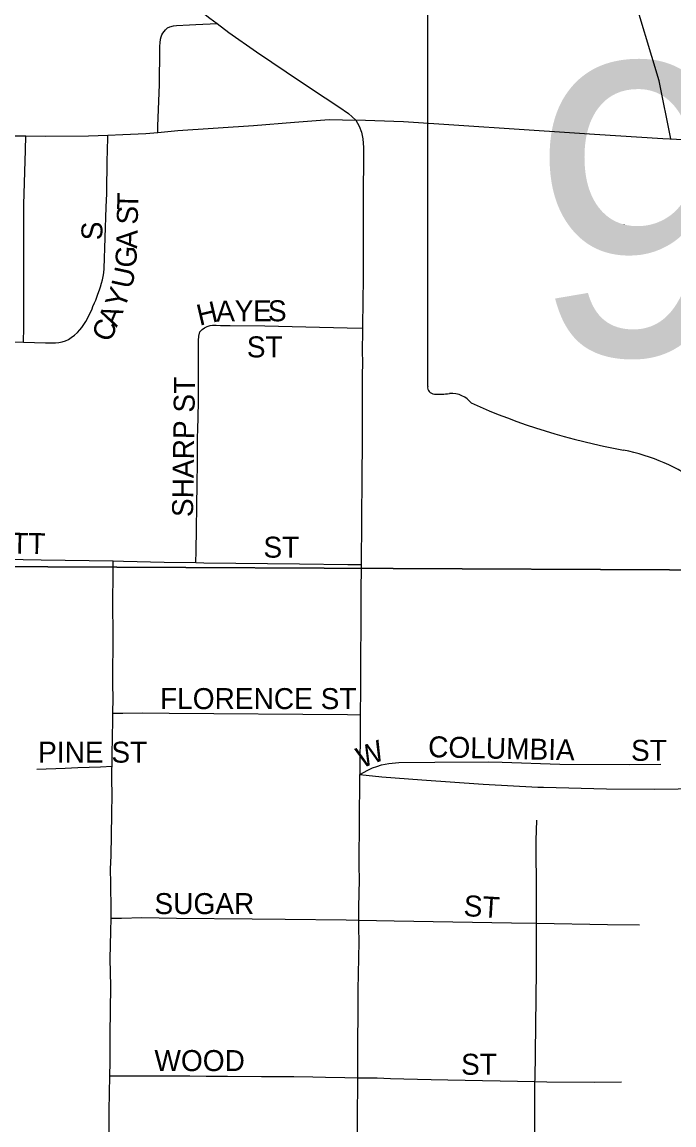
# Model space of a CAD drawing. Extents: x 1584893 to 1934202, y 663575 to 1091909.
# Drawn here: x 1788971 to 1790524, y 941174 to 943802 of the extents above; entities that cross this region are included whole.
import ezdxf

# ---------------------------------------------------------------- set-up
doc = ezdxf.new("R2010")
doc.units = 0
for name, color, linetype in [('GM_X_City_Street', 7, 'Continuous'), ('GM_X_City_Street_Text', 7, 'Continuous'), ('GM_X_Rail_Line', 7, 'Continuous'), ('GM_X_Section', 7, 'Continuous'), ('GM_X_State_Location', 7, 'Continuous'), ('GM_X_State_Route', 7, 'Continuous'), ('GM_X_State_Shield', 7, 'Continuous')]:
    doc.layers.add(name, color=color, linetype=linetype)

msp = doc.modelspace()

# ---------------------------------------------------------------- linework, layer by layer
at = {"layer": 'GM_X_City_Street'}
for points in [[(1789306.2, 943775.1), (1789312.8, 943783.7), (1789317.5, 943787.8), (1789322.7, 943790.6), (1789331.4, 943792.5), (1789338.8, 943793.5), (1789369.8, 943795.1), (1789384.6, 943795.8), (1789435.4, 943798.3)], [(1789293.9, 943539.1), (1789294.5, 943554.1), (1789298.3, 943653.3), (1789298.8, 943736.2), (1789298.7, 943744.4), (1789299.5, 943752.7), (1789300.9, 943761.3), (1789302.3, 943766.8), (1789303.7, 943771.2), (1789306.2, 943775.1)], [(1789087.8, 943050), (1789095.4, 943055.8), (1789102.8, 943062.1), (1789108.6, 943068.4), (1789113.4, 943074.2), (1789118.1, 943080.9), (1789122.8, 943088.2), (1789130.8, 943103.9), (1789137.5, 943118.6), (1789139.7, 943123.9), (1789143.6, 943133), (1789146.3, 943139.5), (1789149, 943146.2), (1789151.6, 943153.3), (1789155.4, 943163.7), (1789157.7, 943171.4), (1789160.3, 943179.6), (1789162.3, 943187.9), (1789163.9, 943195.5), (1789165.3, 943204.6), (1789166.1, 943214.3), (1789170.9, 943360.7), (1789172.9, 943393.3), (1789173.3, 943474.9), (1789173.9, 943491.2), (1789175.4, 943532.5)], [(1788974.1, 943039), (1788974.6, 943074.2), (1788975.2, 943107.2), (1788974.6, 943156), (1788974.9, 943367), (1788978.6, 943496.5), (1788979.6, 943530.5)], [(1789384.8, 942514.1), (1789385.3, 942541.1), (1789388, 942701.8), (1789388.2, 942718.5), (1789388.4, 942734.6), (1789388.3, 942783.1), (1789388.7, 942798.2), (1789388.7, 942813.3), (1789389.2, 942829.3), (1789390.8, 942895.3), (1789390.7, 943025.5), (1789390.7, 943032.4), (1789390.7, 943043.5), (1789392, 943053.7), (1789394.4, 943063.5)], [(1789394.4, 943063.5), (1789399.7, 943069.6), (1789405.4, 943073.7), (1789412, 943076.6), (1789418.5, 943078.6), (1789424.7, 943079.4), (1789432.8, 943079.3), (1789443.5, 943079.2), (1789466.3, 943079.1), (1789549.2, 943078.4), (1789647.1, 943076.1), (1789745, 943073.7), (1789781.9, 943072.9)], [(1788608.7, 943045.6), (1788669.2, 943045.9), (1788766.7, 943045), (1788847.4, 943043.6), (1788945.6, 943039.8), (1788974.1, 943039)], [(1788974.1, 943039), (1789026.3, 943037.4), (1789042.5, 943037.4), (1789050.2, 943037.6), (1789058.5, 943038.3), (1789066.5, 943039.7), (1789073.9, 943042.2), (1789081, 943045.6), (1789087.8, 943050)], [(1788603.1, 942528.1), (1788727.6, 942526.3), (1788886.8, 942522.7), (1789016.2, 942520.5), (1789188.1, 942517.8)], [(1789187.2, 942154.9), (1789187.8, 942190.8), (1789186.7, 942223.5), (1789186.8, 942272.9), (1789188, 942300.1), (1789187.5, 942322.1), (1789187.3, 942436.7), (1789187.6, 942469.6), (1789188.1, 942517.8)], [(1789188.1, 942517.8), (1789212.4, 942517.4), (1789309.1, 942515.4), (1789384.8, 942514.1)], [(1789384.8, 942514.1), (1789403.5, 942513.7), (1789632, 942511.4), (1789746.4, 942509.6), (1789778.2, 942509.1)], [(1789185, 942028.8), (1789185.2, 942060.7), (1789185.9, 942094), (1789187, 942141.5), (1789187.2, 942154.9)], [(1789187.2, 942154.9), (1789210.6, 942155.5), (1789258.5, 942155.7), (1789321, 942155.6), (1789746, 942151.8), (1789776.4, 942151.5)], [(1789775.6, 942009.1), (1789794.5, 942019.8), (1789805.4, 942025.1), (1789816.1, 942028.5), (1789826.6, 942031.9), (1789844.3, 942035.6), (1789868.2, 942037.6), (1789953.7, 942038.5), (1790082.4, 942039.1), (1790114.6, 942038.5), (1790251.5, 942033.8), (1790418, 942033), (1790492.4, 942034)], [(1789005.9, 942022.1), (1789073.5, 942024.3), (1789103.2, 942025.5), (1789130.9, 942026.6), (1789157.9, 942027.7), (1789185, 942028.8)], [(1789182.7, 941666.5), (1789183, 941684.7), (1789182.4, 941750.4), (1789181.8, 941783.2), (1789182.6, 941815.9), (1789184.2, 941914.1), (1789185.1, 941963.3), (1789184.8, 941995.6), (1789184.9, 942023.4), (1789185, 942028.8)], [(1789773, 941662.1), (1789773, 941692.8), (1789774.2, 941758.5), (1789773.6, 941791.5), (1789774, 941824), (1789774.3, 941873.4), (1789774.8, 941889.7), (1789775.6, 942009.1)], [(1790196, 941654.5), (1790196, 941721.2), (1790195.4, 941851.5), (1790196.6, 941900.6)], [(1789180, 941291.3), (1789180.7, 941323.6), (1789180.5, 941389.5), (1789182.1, 941504.4), (1789180.5, 941569.9), (1789182.3, 941635.4), (1789182.7, 941666.5)], [(1789182.7, 941666.5), (1789207.3, 941667.1), (1789256.4, 941668.4), (1789338.4, 941667.1), (1789518.5, 941665.4), (1789597.6, 941664.6), (1789742.8, 941662.8), (1789773, 941662.1)], [(1789770.3, 941286.6), (1789770.3, 941315.9), (1789771.6, 941496.3), (1789773.4, 941610.7), (1789773.1, 941643.6), (1789773, 941662.1)], [(1789773, 941662.1), (1789857.5, 941660.1), (1790136.3, 941655.4), (1790196, 941654.5)], [(1790192.6, 941277.6), (1790192.7, 941281.4), (1790196.4, 941541.7), (1790196, 941654.5)], [(1790196, 941654.5), (1790365.2, 941652), (1790441.9, 941650.7)], [(1789177.4, 940924.5), (1789179, 941061.1), (1789178, 941208.9), (1789180, 941291.3)], [(1789180, 941291.3), (1789187.9, 941291.3), (1789200.7, 941291.2), (1789220.2, 941291.2), (1789244.6, 941291.2), (1789263.1, 941291.2), (1789285.4, 941291.2), (1789314.2, 941291.1), (1789328, 941291.1), (1789356.3, 941290.9), (1789370.5, 941290.8), (1789409.3, 941290.5), (1789427, 941290.2), (1789459.8, 941290.1), (1789541, 941289.6), (1789572.6, 941289.6), (1789602.6, 941289.8), (1789618, 941289.6), (1789663.4, 941288.4), (1789693.3, 941287.9), (1789739.3, 941287.3), (1789770.3, 941286.6)], [(1789768.8, 940916.3), (1789768.9, 940926.6), (1789768.7, 940990.4), (1789769.9, 941023.2), (1789769.6, 941038), (1789770.1, 941185.1), (1789770.3, 941286.6)], [(1789770.3, 941286.6), (1789801.4, 941286.2), (1789816.6, 941286.1), (1789848.3, 941285), (1789880.5, 941284.3), (1789945.2, 941282.6), (1789984.7, 941281.8), (1790192.6, 941277.6)], [(1790188.9, 940911.6), (1790189.8, 941022), (1790192, 941168.4), (1790192.6, 941277.6)], [(1790192.6, 941277.6), (1790220.7, 941276.9), (1790333.4, 941275.9), (1790398.3, 941277.1)]]:
    msp.add_lwpolyline(points, dxfattribs=at)
at = {"layer": 'GM_X_Rail_Line'}
msp.add_lwpolyline([(1790516.4, 943523.6), (1790488, 943661.5), (1790421, 943886.6)], dxfattribs=at)
at = {"layer": 'GM_X_Section'}
for points in [[(1787881.1, 947818.8), (1793155.7, 947768.8), (1793145.7, 942483.9), (1787878.9, 942509.8)], [(1787878.9, 942509.8), (1793145.7, 942483.9), (1793117.6, 937197.1), (1787862.6, 937197)]]:
    msp.add_lwpolyline(points, close=True, dxfattribs=at)
at = {"layer": 'GM_X_State_Route'}
for points in [[(1787892.5, 945033.6), (1788040, 944915.9), (1788244.5, 944751.4), (1788551.6, 944505), (1788673, 944407.4), (1788858.3, 944258.2), (1788983.5, 944157.1), (1789062.5, 944093.3), (1789165.7, 944012.1), (1789222.1, 943967.5), (1789301.6, 943904.6), (1789342.8, 943870.9), (1789379.5, 943841.8), (1789418.1, 943811.4), (1789435.4, 943798.3), (1789463.4, 943777.1), (1789528.9, 943730.9), (1789636.5, 943658.3), (1789692.4, 943621.7), (1789725.7, 943600.1), (1789748.1, 943583.6), (1789765.8, 943568.2)], [(1788607.5, 943534.5), (1788612.8, 943534.4), (1788653, 943533.9), (1788947.5, 943530.6), (1788979.6, 943530.5), (1789026.5, 943530.3), (1789128.8, 943530.5), (1789175.4, 943532.5), (1789210.9, 943534), (1789265.6, 943536.6), (1789293.9, 943539.1), (1789341.9, 943543.2), (1789521.8, 943555.6), (1789619.9, 943563.3), (1789702.3, 943569.4), (1789765.8, 943568.2)], [(1789765.8, 943568.2), (1789773.6, 943554), (1789779.2, 943539.6), (1789782.3, 943523.4), (1789783.7, 943503), (1789783.7, 943466.6), (1789783.6, 943405.1), (1789783.2, 943192.6), (1789782, 943078), (1789781.9, 943072.9), (1789781, 943012.4), (1789781.3, 942996.4), (1789781.2, 942954.1), (1789781.1, 942888.8), (1789781, 942841.2), (1789780.9, 942800.9), (1789779.8, 942719.3), (1789778.2, 942509.1), (1789777.7, 942440.4), (1789776.7, 942211.7), (1789776.4, 942151.5), (1789776.3, 942129.6), (1789775.6, 942009.1)], [(1790286.9, 943537.1), (1789879.5, 943564.2), (1789765.8, 943568.2)], [(1790867.1, 943511.9), (1790861.9, 943512.2), (1790839.1, 943513.1), (1790805.5, 943513), (1790784.7, 943511.9), (1790766, 943510.1), (1790725.1, 943512.3), (1790625.3, 943517.7), (1790594.5, 943518.7), (1790496.9, 943523.8), (1790334.3, 943534), (1790286.9, 943537.1)], [(1789775.6, 942009.1), (1789828, 942003.7), (1789923, 941996.5), (1790069.4, 941985.7), (1790199.6, 941979), (1790212.5, 941978.7)], [(1790212.5, 941978.7), (1790362.6, 941975.2), (1790476.8, 941974.4), (1790591.1, 941975.7), (1790705.4, 941978.3), (1790803.1, 941982.6), (1790821.9, 941982.9), (1790898.2, 941988.7)]]:
    msp.add_lwpolyline(points, dxfattribs=at)
at = {"layer": 'GM_X_State_Shield'}
msp.add_line((1789936.9, 943989.9), (1789936.9, 942933.3), dxfattribs=at)
for centre, major_axis, start_param, end_param in [((1789957.1, 942931), (20.3, 0), 3.00124, 4.508301), ((1789960.1, 943039.1), (155.2, 0), 4.665946, 4.897461), ((1789991.9, 942872.3), (56, 0), 0.519207, 1.627899), ((1790698.5, 943821.7), (1332.7, 0), 4.195997, 4.488961), ((1790301.2, 942458.6), (417, 0), 0.823519, 1.323587)]:
    msp.add_ellipse(centre, major_axis=major_axis, ratio=0.8, start_param=start_param, end_param=end_param, dxfattribs=at)

# ---------------------------------------------------------------- texts
at = {"layer": 'GM_X_City_Street_Text'}
for s, rotation, p in [('T', 88.7265, (1789247, 943354.1)), ('S', 88.716, (1789246.2, 943318.9)), ('S', 90, (1789162.2, 943281.9)), ('A', 88.5628, (1789244.8, 943261.5)), ('G', 86.6374, (1789242.2, 943215.7)), ('U', 77.7414, (1789231.7, 943164.3)), ('Y', 69.2715, (1789213.8, 943115.5)), ('A', 1.4643, (1789433.5, 943087.8)), ('Y', 0, (1789477.2, 943088.9)), ('E', 0, (1789521.2, 943088.9)), ('S', 0, (1789556.4, 943088.9)), ('A', 67.32, (1789196.1, 943073.1)), ('H', 13.2518, (1789393.4, 943078.1)), ('C', 67.0756, (1789180.6, 943036.5)), ('ST', 0, (1789506.1, 943002.9)), ('SHARP ST', 89.1313, (1789377.9, 942622.1)), ('BENNETT', 359.0876, (1788714.2, 942538.9)), ('ST', 0, (1789545.7, 942525.7)), ('FLORENCE ST', 0, (1789299.3, 942164.9)), ('PINE ST', 0, (1789008.9, 942037.3)), ('W', 21.1957, (1789779.2, 942023.2)), ('COLUMBIA', 358.6793, (1789937.6, 942050.5)), ('ST', 0, (1790421.3, 942041.7)), ('SUGAR', 0, (1789286.1, 941676.5)), ('ST', 356.4262, (1790021.5, 941672.1)), ('WOOD', 0, (1789286.1, 941302.5)), ('ST', 0, (1790016.5, 941293.7))]:
    msp.add_text(s, height=50, rotation=rotation, dxfattribs=at).set_placement(p)
at = {"layer": 'GM_X_State_Location'}
msp.add_text('95D', height=1, rotation=0, dxfattribs=at).set_placement((1790403.7, 943318.6))
at = {"layer": 'GM_X_State_Shield'}
msp.add_text('95D', height=696.1, dxfattribs=at).set_placement((1790183.7, 943007.8))

doc.saveas('drawing.dxf')
